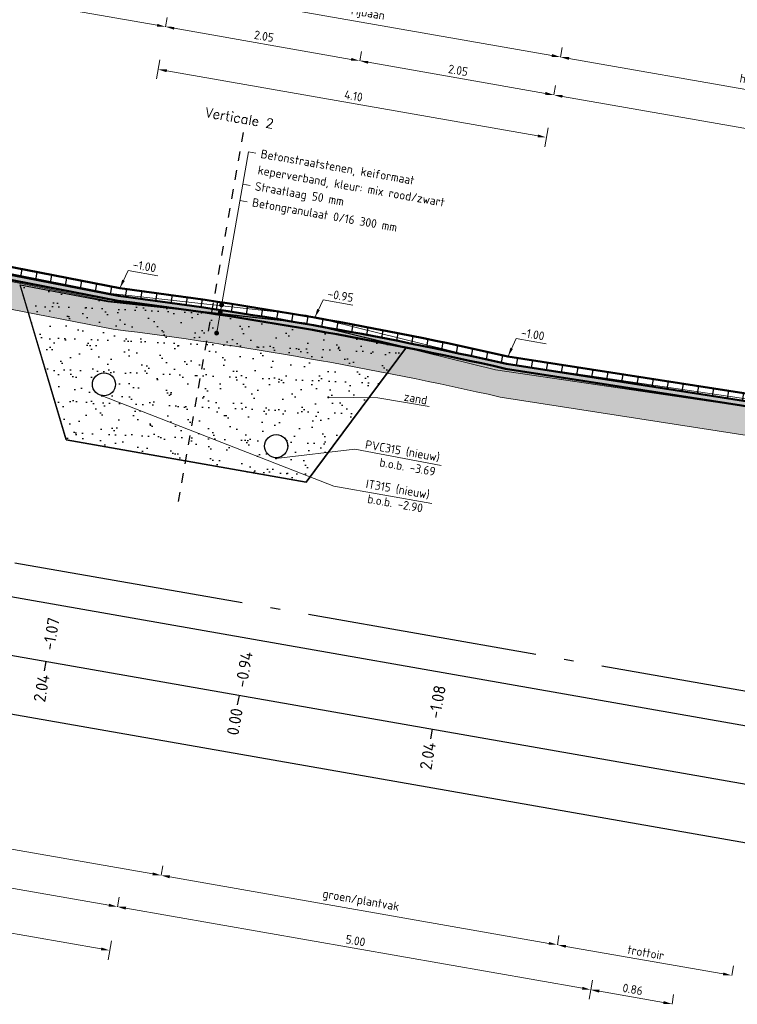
# Model space of a CAD drawing. Header units: metres. Extents: x 2514 to 227642, y 1683 to 852646.
# Tile 372 of 462: x 114339.91 to 114347.37, y 425985.33 to 425995.57. Entities that reach past the tile are written whole.
import ezdxf
from ezdxf.enums import TextEntityAlignment as Align

# ---------------------------------------------------------------- set-up
doc = ezdxf.new("R2010")
doc.units = ezdxf.units.M
doc.linetypes.add('AL-NAP_LIJN', pattern=[15.25, 12, -1.5, 0.25, -1.5])
doc.linetypes.add('DASHED', pattern=[0.75, 0.5, -0.25])
doc.layers.get('Defpoints').update_dxf_attribs({"color": 244, "lineweight": 35})
for name, color, linetype, lineweight in [('B-WE-VH-VERHARDING_BETONSTRAATSTEEN-GD', 252, 'Continuous', 25), ('N-WE-GW-GROND_ZAND-AD-50', 7, 'Continuous', 18), ('N-WE-GW-GROND_ZAND_FUNDERINGSZAND-GD', 7, 'Continuous', 50), ('N-WE-GW-GROND_ZAND_ONTGRAVEN-GD', 251, 'Continuous', 18), ('N-WE-IE-MEUBILAIR_WEGMEUBILAIR_LICHTMAST-S', 7, 'Continuous', 25), ('N-WE-VH-ELEMENTENVERHARDING-AD', 8, 'Continuous', 25), ('N-WE-VH-M', 7, 'Continuous', 18), ('N-WE-VH-NAP-T18', 1, 'Continuous', 18), ('N-WE-VH-T18', 10, 'Continuous', 18), ('N-WE-VH-VERHARDING_BETONSTRAATSTEEN-GD', 252, 'Continuous', 50), ('N-WE-VH-VERHARDING_FUNDERING-AD-50', 252, 'Continuous', 18), ('N-WE-VH-VERHARDING_FUNDERING-O', 7, 'Continuous', 18), ('X-XX-AL-NAP-GD', 7, 'AL-NAP_LIJN', 25), ('X-XX-AL-PROFIELBALK-G', 7, 'Continuous', 25), ('X-XX-AL-PROFIELBALK-T25', 7, 'Continuous', 25)]:
    doc.layers.add(name, color=color, linetype=linetype, lineweight=lineweight)
doc.layers.add('X-XX-AL-HULPLIJN-G', color=6, linetype='Continuous', lineweight=18, plot=False)
doc.styles.add('NLCS-ISO-M50-T18', font='NLCS-ISO.ttf', dxfattribs={"height": 0.09})
doc.styles.add('NLCS-ISO-M50-T18_CURSIEF', font='NLCS-ISO.ttf', dxfattribs={"oblique": 15, "height": 0.09})
doc.styles.add('NLCS-ISO-M50-T25', font='NLCS-ISO.ttf', dxfattribs={"height": 0.125})
doc.styles.get("Standard").update_dxf_attribs({"font": 'romans'})
doc.dimstyles.new('NLCS-M50-T18-PIJL_L2_H1', dxfattribs={"dimscale": 0.05, "dimtxt": 2.5, "dimasz": 1.8, "dimexe": 2, "dimexo": 2, "dimgap": 0.7, "dimtad": 1, "dimzin": 0, "dimdsep": 46, "dimtxsty": 'NLCS-ISO-M50-T18', "dimcen": 0, "dimdle": 2, "dimclrd": 256, "dimclre": 256, "dimclrt": 1, "dimadec": 1, "dimazin": 0, "dimtfac": 1, "dimtdec": 3, "dimtofl": 0, "dimtmove": 0, "dimatfit": 3, "dimfxl": 2, "dimfxlon": 1, "dimtfillclr": 256, "dimtolj": 1, "dimtzin": 0, "dimlwd": -1, "dimlwe": -1, "dimarcsym": 0})
doc.dimstyles.new('NLCS-M50-T18_CURSIEF-PIJL_A_L2_H1', dxfattribs={"dimscale": 0.05, "dimtxt": 2.5, "dimasz": 1.8, "dimexe": 2, "dimexo": 2, "dimgap": 0.7, "dimtad": 1, "dimzin": 0, "dimdsep": 46, "dimtxsty": 'NLCS-ISO-M50-T18_CURSIEF', "dimcen": 2.5, "dimdle": 2, "dimclrd": 256, "dimclre": 256, "dimclrt": 10, "dimadec": 1, "dimazin": 0, "dimtfac": 1, "dimtdec": 3, "dimtofl": 0, "dimtmove": 0, "dimatfit": 3, "dimfxl": 2, "dimtfillclr": 256, "dimtolj": 1, "dimtzin": 0, "dimlwd": -1, "dimlwe": -1, "dimarcsym": 0})

# ---------------------------------------------------------------- blocks, each defined once
blk = doc.blocks.new('_Dot')
at = {"color": 0, "linetype": 'ByBlock', "lineweight": -2}
blk.add_line((-0.5, 0), (-1, 0), dxfattribs=at)
at = {"color": 0, "linetype": 'ByBlock', "const_width": 0.5}
blk.add_lwpolyline([(-0.25, 0, 1), (0.25, 0, 1)], format="xyb", close=True, dxfattribs=at)
blk = doc.blocks.new('*D959')
at = {"layer": 'Defpoints', "color": 0, "transparency": 16777216}
for p in [(114336.747, 425996.319), (114341.427, 425995.498), (114341.427, 425995.498)]:
    blk.add_point(p, dxfattribs=at)
at = {"layer": 'N-WE-VH-M', "transparency": 16777216}
for p, q in [((114336.747, 425996.319), (114336.765, 425996.417)), ((114336.836, 425996.303), (114341.338, 425995.513)), ((114341.427, 425995.498), (114341.444, 425995.596))]:
    blk.add_line(p, q, dxfattribs=at)
for points in [[(114336.839, 425996.318), (114336.834, 425996.288), (114336.747, 425996.319)], [(114341.341, 425995.528), (114341.336, 425995.499), (114341.427, 425995.498)]]:
    blk.add_solid(points, dxfattribs=at)
at = {"layer": 'N-WE-VH-M', "color": 1, "transparency": 16777216, "insert": (114339.101, 425995.987), "char_height": 0.09, "attachment_point": 5, "rotation": 350.05, "style": 'NLCS-ISO-M50-T18'}
blk.add_mtext('\\A1;4.75', dxfattribs=at)
blk = doc.blocks.new('*D960')
at = {"layer": 'Defpoints', "color": 0, "transparency": 16777216}
for p in [(114341.427, 425995.498), (114343.446, 425995.144), (114343.446, 425995.144)]:
    blk.add_point(p, dxfattribs=at)
at = {"layer": 'N-WE-VH-M', "transparency": 16777216}
for p, q in [((114341.427, 425995.498), (114341.444, 425995.596)), ((114341.516, 425995.482), (114343.358, 425995.159)), ((114343.446, 425995.144), (114343.463, 425995.242))]:
    blk.add_line(p, q, dxfattribs=at)
for points in [[(114341.518, 425995.497), (114341.513, 425995.468), (114341.427, 425995.498)], [(114343.36, 425995.174), (114343.355, 425995.144), (114343.446, 425995.144)]]:
    blk.add_solid(points, dxfattribs=at)
at = {"layer": 'N-WE-VH-M', "color": 1, "transparency": 16777216, "insert": (114342.45, 425995.4), "char_height": 0.09, "attachment_point": 5, "rotation": 350.05, "style": 'NLCS-ISO-M50-T18'}
blk.add_mtext('\\A1;2.05', dxfattribs=at)
blk = doc.blocks.new('*D961')
at = {"layer": 'Defpoints', "color": 0, "transparency": 16777216}
for p in [(114343.446, 425995.144), (114345.465, 425994.789), (114345.465, 425994.789)]:
    blk.add_point(p, dxfattribs=at)
at = {"layer": 'N-WE-VH-M', "transparency": 16777216}
for p, q in [((114343.446, 425995.144), (114343.463, 425995.242)), ((114343.535, 425995.128), (114345.377, 425994.805)), ((114345.465, 425994.789), (114345.483, 425994.888))]:
    blk.add_line(p, q, dxfattribs=at)
for points in [[(114343.537, 425995.143), (114343.532, 425995.113), (114343.446, 425995.144)], [(114345.379, 425994.82), (114345.374, 425994.79), (114345.465, 425994.789)]]:
    blk.add_solid(points, dxfattribs=at)
at = {"layer": 'N-WE-VH-M', "color": 1, "transparency": 16777216, "insert": (114344.47, 425995.045), "char_height": 0.09, "attachment_point": 5, "rotation": 350.05, "style": 'NLCS-ISO-M50-T18'}
blk.add_mtext('\\A1;2.05', dxfattribs=at)
blk = doc.blocks.new('*D962')
at = {"layer": 'Defpoints', "color": 0, "transparency": 16777216}
for p in [(114345.465, 425994.789), (114350.045, 425993.986), (114350.045, 425993.986)]:
    blk.add_point(p, dxfattribs=at)
at = {"layer": 'N-WE-VH-M', "transparency": 16777216}
for p, q in [((114345.465, 425994.789), (114345.483, 425994.888)), ((114345.554, 425994.774), (114349.957, 425994.002)), ((114350.045, 425993.986), (114350.063, 425994.084))]:
    blk.add_line(p, q, dxfattribs=at)
for points in [[(114345.557, 425994.789), (114345.551, 425994.759), (114345.465, 425994.789)], [(114349.959, 425994.016), (114349.954, 425993.987), (114350.045, 425993.986)]]:
    blk.add_solid(points, dxfattribs=at)
at = {"layer": 'N-WE-VH-M', "color": 1, "transparency": 16777216, "insert": (114347.769, 425994.467), "char_height": 0.09, "attachment_point": 5, "rotation": 350.05, "style": 'NLCS-ISO-M50-T18'}
blk.add_mtext('\\A1;4.65', dxfattribs=at)
blk = doc.blocks.new('*D970')
at = {"layer": 'Defpoints', "color": 0, "transparency": 16777216}
for p in [(114341.427, 425995.498), (114345.465, 425994.789), (114345.388, 425994.346)]:
    blk.add_point(p, dxfattribs=at)
at = {"layer": 'N-WE-VH-M', "transparency": 16777216}
for p, q in [((114341.367, 425995.153), (114341.332, 425994.956)), ((114341.438, 425995.039), (114345.299, 425994.362)), ((114345.405, 425994.445), (114345.37, 425994.248))]:
    blk.add_line(p, q, dxfattribs=at)
for points in [[(114341.441, 425995.054), (114341.435, 425995.025), (114341.349, 425995.055)], [(114345.302, 425994.377), (114345.296, 425994.347), (114345.388, 425994.346)]]:
    blk.add_solid(points, dxfattribs=at)
at = {"layer": 'N-WE-VH-M', "color": 1, "transparency": 16777216, "insert": (114343.382, 425994.779), "char_height": 0.09, "attachment_point": 5, "rotation": 350.05, "style": 'NLCS-ISO-M50-T18'}
blk.add_mtext('\\A1;4.10', dxfattribs=at)
blk = doc.blocks.new('*D954')
at = {"layer": 'Defpoints', "color": 0, "transparency": 16777216}
for p in [(114338.456, 425986.776), (114340.925, 425986.343), (114340.925, 425986.343)]:
    blk.add_point(p, dxfattribs=at)
at = {"layer": 'N-WE-VH-M', "transparency": 16777216}
for p, q in [((114338.456, 425986.776), (114338.474, 425986.875)), ((114338.545, 425986.761), (114340.837, 425986.359)), ((114340.925, 425986.343), (114340.943, 425986.442))]:
    blk.add_line(p, q, dxfattribs=at)
for points in [[(114338.548, 425986.776), (114338.542, 425986.746), (114338.456, 425986.776)], [(114340.839, 425986.374), (114340.834, 425986.344), (114340.925, 425986.343)]]:
    blk.add_solid(points, dxfattribs=at)
at = {"layer": 'N-WE-VH-M', "color": 1, "transparency": 16777216, "insert": (114339.705, 425986.639), "char_height": 0.09, "attachment_point": 5, "rotation": 350.05, "style": 'NLCS-ISO-M50-T18'}
blk.add_mtext('\\A1;2.51', dxfattribs=at)
blk = doc.blocks.new('*D955')
at = {"layer": 'Defpoints', "color": 0, "transparency": 16777216}
for p in [(114340.925, 425986.343), (114345.85, 425985.479), (114345.85, 425985.479)]:
    blk.add_point(p, dxfattribs=at)
at = {"layer": 'N-WE-VH-M', "transparency": 16777216}
for p, q in [((114340.925, 425986.343), (114340.943, 425986.442)), ((114341.014, 425986.328), (114345.762, 425985.495)), ((114345.85, 425985.479), (114345.833, 425985.381))]:
    blk.add_line(p, q, dxfattribs=at)
for points in [[(114341.017, 425986.343), (114341.011, 425986.313), (114340.925, 425986.343)], [(114345.764, 425985.51), (114345.759, 425985.48), (114345.85, 425985.479)]]:
    blk.add_solid(points, dxfattribs=at)
at = {"layer": 'N-WE-VH-M', "color": 1, "transparency": 16777216, "insert": (114343.402, 425985.99), "char_height": 0.09, "attachment_point": 5, "rotation": 350.05, "style": 'NLCS-ISO-M50-T18'}
blk.add_mtext('\\A1;5.00', dxfattribs=at)
blk = doc.blocks.new('*D956')
at = {"layer": 'Defpoints', "color": 0, "transparency": 16777216}
for p in [(114345.85, 425985.479), (114346.695, 425985.331), (114346.695, 425985.331)]:
    blk.add_point(p, dxfattribs=at)
at = {"layer": 'N-WE-VH-M', "transparency": 16777216}
for p, q in [((114345.85, 425985.479), (114345.868, 425985.578)), ((114345.939, 425985.464), (114346.606, 425985.347)), ((114346.695, 425985.331), (114346.712, 425985.43))]:
    blk.add_line(p, q, dxfattribs=at)
for points in [[(114345.941, 425985.479), (114345.936, 425985.449), (114345.85, 425985.479)], [(114346.609, 425985.362), (114346.604, 425985.332), (114346.695, 425985.331)]]:
    blk.add_solid(points, dxfattribs=at)
at = {"layer": 'N-WE-VH-M', "color": 1, "transparency": 16777216, "insert": (114346.286, 425985.484), "char_height": 0.09, "attachment_point": 5, "rotation": 350.05, "style": 'NLCS-ISO-M50-T18'}
blk.add_mtext('\\A1;0.86', dxfattribs=at)
blk = doc.blocks.new('*D957')
at = {"layer": 'Defpoints', "color": 0, "transparency": 16777216}
for p in [(114335.987, 425987.21), (114340.925, 425986.343), (114340.846, 425985.888)]:
    blk.add_point(p, dxfattribs=at)
at = {"layer": 'N-WE-VH-M', "transparency": 16777216}
for p, q in [((114335.925, 425986.853), (114335.89, 425986.656)), ((114335.996, 425986.739), (114340.757, 425985.904)), ((114340.863, 425985.987), (114340.828, 425985.79))]:
    blk.add_line(p, q, dxfattribs=at)
for points in [[(114335.999, 425986.754), (114335.994, 425986.724), (114335.908, 425986.754)], [(114340.76, 425985.919), (114340.754, 425985.889), (114340.846, 425985.888)]]:
    blk.add_solid(points, dxfattribs=at)
at = {"layer": 'N-WE-VH-M', "color": 1, "transparency": 16777216, "insert": (114338.39, 425986.4), "char_height": 0.09, "attachment_point": 5, "rotation": 350.05, "style": 'NLCS-ISO-M50-T18'}
blk.add_mtext('\\A1;5.01', dxfattribs=at)
blk = doc.blocks.new('*D862')
at = {"layer": 'Defpoints', "color": 0, "transparency": 16777216}
for p in [(114335.669, 425987.672), (114341.38, 425986.67), (114341.38, 425986.67)]:
    blk.add_point(p, dxfattribs=at)
at = {"layer": 'N-WE-VH-M', "transparency": 16777216}
for p, q in [((114335.669, 425987.672), (114335.686, 425987.77)), ((114335.758, 425987.656), (114341.292, 425986.685)), ((114341.38, 425986.67), (114341.398, 425986.768))]:
    blk.add_line(p, q, dxfattribs=at)
for points in [[(114335.76, 425987.671), (114335.755, 425987.641), (114335.669, 425987.672)], [(114341.294, 425986.7), (114341.289, 425986.67), (114341.38, 425986.67)]]:
    blk.add_solid(points, dxfattribs=at)
at = {"layer": 'N-WE-VH-M', "color": 1, "transparency": 16777216, "insert": (114338.541, 425987.263), "char_height": 0.09, "attachment_point": 5, "rotation": 350.05, "style": 'NLCS-ISO-M50-T18'}
blk.add_mtext('\\A1;rijbaan', dxfattribs=at)
blk = doc.blocks.new('*D863')
at = {"layer": 'Defpoints', "color": 0, "ltscale": 0.2, "transparency": 16777216}
for p in [(114341.38, 425986.67), (114345.502, 425985.947), (114345.502, 425985.947)]:
    blk.add_point(p, dxfattribs=at)
at = {"layer": 'N-WE-VH-M', "ltscale": 0.2, "transparency": 16777216}
for p, q in [((114341.38, 425986.67), (114341.398, 425986.768)), ((114341.469, 425986.654), (114345.413, 425985.962)), ((114345.502, 425985.947), (114345.519, 425986.045))]:
    blk.add_line(p, q, dxfattribs=at)
for points in [[(114341.472, 425986.669), (114341.466, 425986.639), (114341.38, 425986.67)], [(114345.416, 425985.977), (114345.411, 425985.947), (114345.502, 425985.947)]]:
    blk.add_solid(points, dxfattribs=at)
at = {"layer": 'N-WE-VH-M', "color": 1, "ltscale": 0.2, "transparency": 16777216, "insert": (114343.457, 425986.4), "char_height": 0.09, "attachment_point": 5, "rotation": 350.05, "style": 'NLCS-ISO-M50-T18'}
blk.add_mtext('\\A1;groen/plantvak', dxfattribs=at)
blk = doc.blocks.new('*D864')
at = {"layer": 'Defpoints', "color": 0, "ltscale": 0.2, "transparency": 16777216}
for p in [(114345.502, 425985.947), (114347.316, 425985.628), (114347.316, 425985.628)]:
    blk.add_point(p, dxfattribs=at)
at = {"layer": 'N-WE-VH-M', "ltscale": 0.2, "transparency": 16777216}
for p, q in [((114345.502, 425985.947), (114345.519, 425986.045)), ((114345.591, 425985.931), (114347.228, 425985.644)), ((114347.316, 425985.628), (114347.334, 425985.727))]:
    blk.add_line(p, q, dxfattribs=at)
for points in [[(114345.593, 425985.946), (114345.588, 425985.916), (114345.502, 425985.947)], [(114347.23, 425985.659), (114347.225, 425985.629), (114347.316, 425985.628)]]:
    blk.add_solid(points, dxfattribs=at)
at = {"layer": 'N-WE-VH-M', "color": 1, "ltscale": 0.2, "transparency": 16777216, "insert": (114346.423, 425985.866), "char_height": 0.09, "attachment_point": 5, "rotation": 350.05, "style": 'NLCS-ISO-M50-T18'}
blk.add_mtext('\\A1;trottoir', dxfattribs=at)
blk = doc.blocks.new('*D867')
at = {"layer": 'Defpoints', "color": 0, "transparency": 16777216}
for p in [(114341.496, 425995.892), (114345.534, 425995.183), (114345.534, 425995.183)]:
    blk.add_point(p, dxfattribs=at)
at = {"layer": 'N-WE-VH-M', "transparency": 16777216}
for p, q in [((114341.496, 425995.892), (114341.479, 425995.793)), ((114341.585, 425995.876), (114345.446, 425995.199)), ((114345.534, 425995.183), (114345.552, 425995.282))]:
    blk.add_line(p, q, dxfattribs=at)
for points in [[(114341.587, 425995.891), (114341.582, 425995.862), (114341.496, 425995.892)], [(114345.448, 425995.214), (114345.443, 425995.184), (114345.534, 425995.183)]]:
    blk.add_solid(points, dxfattribs=at)
at = {"layer": 'N-WE-VH-M', "color": 1, "transparency": 16777216, "insert": (114343.531, 425995.63), "char_height": 0.09, "attachment_point": 5, "rotation": 350.05, "style": 'NLCS-ISO-M50-T18'}
blk.add_mtext('\\A1;rijbaan', dxfattribs=at)
blk = doc.blocks.new('*D892')
at = {"layer": 'Defpoints', "color": 0, "ltscale": 0.2, "transparency": 16777216}
for p in [(114345.534, 425995.183), (114345.534, 425995.183), (114350.115, 425994.38)]:
    blk.add_point(p, dxfattribs=at)
at = {"layer": 'N-WE-VH-M', "ltscale": 0.2, "transparency": 16777216}
for p, q in [((114345.534, 425995.183), (114345.552, 425995.282)), ((114350.026, 425994.396), (114345.623, 425995.168)), ((114350.115, 425994.38), (114350.132, 425994.478))]:
    blk.add_line(p, q, dxfattribs=at)
for points in [[(114345.626, 425995.183), (114345.621, 425995.153), (114345.534, 425995.183)], [(114350.028, 425994.41), (114350.023, 425994.381), (114350.115, 425994.38)]]:
    blk.add_solid(points, dxfattribs=at)
at = {"layer": 'N-WE-VH-M', "color": 1, "ltscale": 0.2, "transparency": 16777216, "insert": (114347.841, 425994.874), "char_height": 0.09, "attachment_point": 5, "rotation": 350.05, "style": 'NLCS-ISO-M50-T18'}
blk.add_mtext('\\A1;haaksparkeervak', dxfattribs=at)

msp = doc.modelspace()

# ---------------------------------------------------------------- hatches: boundary and pattern name
at = {"layer": 'N-WE-GW-GROND_ZAND-AD-50', "ltscale": 0.2}
h = msp.add_hatch(dxfattribs=at)
h.set_pattern_fill('AGW-GROND_ZAND_CUNETZAND-SO', color=1, scale=0.05, pattern_type=2)
h.set_pattern_definition([(350.050047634, (-0.1409, 4.929082), (0.0361795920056, 0.0253803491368), [0, -0.0625])])
h.paths.add_polyline_path([(114340.937, 425992.698), (114336.272, 425993.607), (114336.263, 425993.558), (114340.929, 425992.648, -0.024443), (114344.964, 425991.941), (114349.561, 425991.225), (114349.57, 425991.275), (114344.973, 425991.99, 0.024423)])
at = {"layer": 'N-WE-IE-MEUBILAIR_WEGMEUBILAIR_LICHTMAST-S', "ltscale": 0.2}
h = msp.add_hatch(dxfattribs=at)
h.set_pattern_fill('AR-SAND', color=256, scale=0.005)
h.set_pattern_definition([(27.51356216, (0, 0), (0.03455686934, 0.24238637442), [0, -0.19304, 0, -0.2159, 0, -0.206375]), (357.51356216, (0, 0), (0.28351037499, 0.31400512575), [0, -0.10414, 0, -0.17399, 0, -0.066675]), (317.51356216, (-0.15384, 0.02709), (0.38962856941, -0.06787729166), [0, -0.0635, 0, -0.2286, 0, -0.29845]), (307.51356216, (-0.15384, 0.0271), (0.39532349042, 0.0435697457), [0, -0.03175, 0, -0.14986, 0, -0.17145])])
h.paths.add_polyline_path([(114341.852, 425992.219, 0.005883), (114340.882, 425992.352), (114339.999, 425992.524), (114340.393, 425991.199), (114341.634, 425990.981)])
h.paths.add_polyline_path([(114340.904, 425991.757, -1), (114340.667, 425991.798, -1)], flags=16)
h.paths.add_polyline_path([(114343.732, 425991.894, 0.011462), (114341.852, 425992.219), (114341.634, 425990.981), (114342.89, 425990.76)])
h.paths.add_polyline_path([(114342.695, 425991.114, -1), (114342.459, 425991.156, -1)], flags=16)
h.paths.add_polyline_path([(114343.928, 425992.158), (114343.867, 425992.173, 0.011886), (114341.904, 425992.514), (114341.852, 425992.219, -0.011462), (114343.732, 425991.894)])
h.paths.add_polyline_path([(114341.955, 425992.299, -1), (114341.959, 425992.323, -1)], flags=16)
h.paths.add_polyline_path([(114341.904, 425992.514, 0.001477), (114341.659, 425992.55), (114340.826, 425992.64), (114339.913, 425992.814), (114339.999, 425992.524), (114340.882, 425992.352, -0.005883), (114341.852, 425992.219)])
at = {"layer": 'N-WE-VH-ELEMENTENVERHARDING-AD'}
h = msp.add_hatch(dxfattribs=at)
h.set_pattern_fill('ANSI31', color=1, scale=0.05, angle=45)
h.set_pattern_definition([(80.050047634, (-0.1409, 4.92908), (-0.1563622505, 0.027430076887), [])])
h.paths.add_polyline_path([(114344.973, 425991.99), (114349.57, 425991.275), (114349.584, 425991.353), (114344.988, 425992.068, 0.02439), (114340.95, 425992.777), (114336.286, 425993.686), (114336.272, 425993.607), (114340.937, 425992.698, -0.024423)])
at = {"layer": 'N-WE-VH-VERHARDING_FUNDERING-AD-50', "lineweight": 5, "ltscale": 0.2}
h = msp.add_hatch(dxfattribs=at)
h.set_pattern_fill('AVH-FUNDERING_02-SO', color=256, scale=0.25, pattern_type=2)
h.set_pattern_definition([(0, (0, 0), (0.25, 0.25), [0.03125, -0.21875]), (90, (0, 0), (-0.25, 0.25), [0.03125, -0.21875]), (135, (0.03125, 0), (-0.24999999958, 1e-17), [0.044194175, -0.309359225]), (0, (0.03125, 0.14062), (0.25, 0.25), [0.03125, -0.21875]), (45, (0.04688, 0.125), (0, 0.24999999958), [0.022097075, -0.3314563]), (135, (0.04688, 0.125), (-0.24999999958, 1e-17), [0.022097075, -0.3314563]), (0, (0.125, 0.20312), (0.25, 0.25), [0.044194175, -0.205805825]), (45, (0.125, 0.20312), (0, 0.24999999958), [0.03125, -0.3223034]), (135, (0.1692, 0.20312), (-0.24999999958, 1e-17), [0.03125, -0.3223034]), (90, (0.17188, 0.0625), (-0.25, 0.25), [0.03125, -0.21875]), (45, (0.17188, 0.0625), (0, 0.24999999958), [0.022097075, -0.3314563]), (135, (0.1875, 0.07812), (-0.24999999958, 1e-17), [0.022097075, -0.3314563]), (0, (0.03125, 0.0625), (0.25, 0.25), [0.015625, -0.209375]), (0, (0.21875, 0.125), (0.25, 0.25), [0.015625, -0.209375]), (90, (0.14062, 0.15625), (-0.25, 0.25), [0.015625, -0.209375]), (135, (0.17188, 0.01562), (-0.24999999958, 1e-17), [0.022097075, -0.3314563]), (135, (0.0625, 0.1875), (-0.24999999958, 1e-17), [0.022097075, -0.3314563]), (45, (0.11719, 0.08203), (0, 0.24999999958), [0.022097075, -0.3314563]), (90, (0.08594, 0.03125), (-0.25, 0.25), [0.00390625, -0.24609375]), (90, (0.09766, 0.13672), (-0.25, 0.25), [0.00390625, -0.24609375]), (90, (0.21484, 0.1797), (-0.25, 0.25), [0.00390625, -0.24609375]), (90, (0.21875, 0.04688), (-0.25, 0.25), [0.00390625, -0.24609375])])
edge = h.paths.add_edge_path()
edge.add_line((114349.952, 425991.137), (114349.705, 425991.18))
edge.add_line((114349.705, 425991.18), (114349.558, 425991.206))
edge.add_line((114349.558, 425991.206), (114349.57, 425991.275))
edge.add_line((114349.57, 425991.275), (114344.973, 425991.99))
edge.add_arc((114335.712, 425951.054), 41.97, 77.252, 82.8481)
edge.add_line((114340.937, 425992.698), (114336.272, 425993.607))
edge.add_line((114336.272, 425993.607), (114336.26, 425993.538))
edge.add_line((114336.26, 425993.538), (114336.112, 425993.564))
edge.add_line((114336.112, 425993.564), (114335.866, 425993.608))
edge.add_line((114335.866, 425993.608), (114335.556, 425993.39))
edge.add_line((114335.556, 425993.39), (114340.882, 425992.352))
edge.add_arc((114335.712, 425951.054), 41.62, 77.2356, 82.8644, ccw=False)
edge.add_line((114344.907, 425991.646), (114350.026, 425990.85))
edge.add_line((114350.026, 425990.85), (114350.111, 425990.91))
edge.add_line((114350.111, 425990.91), (114349.952, 425991.137))

# ---------------------------------------------------------------- linework, layer by layer
at = {"layer": 'B-WE-VH-VERHARDING_BETONSTRAATSTEEN-GD', "color": 251, "lineweight": 5, "ltscale": 0.2, "flags": 128}
for points in [[(114349.48, 425991.25), (114344.857, 425991.929), (114342.874, 425992.419), (114340.844, 425992.643), (114336.176, 425993.573)], [(114349.491, 425991.329), (114344.872, 425992.007), (114342.888, 425992.498), (114340.856, 425992.722), (114336.192, 425993.652)]]:
    msp.add_lwpolyline(points, dxfattribs=at)
at = {"layer": 'N-WE-GW-GROND_ZAND_FUNDERINGSZAND-GD', "color": 1, "ltscale": 0.2, "flags": 128}
msp.add_lwpolyline([(114349.561, 425991.225), (114344.964, 425991.941, 0.024443), (114340.929, 425992.648), (114336.263, 425993.558)], format="xyb", dxfattribs=at)
at = {"layer": 'N-WE-GW-GROND_ZAND_ONTGRAVEN-GD', "ltscale": 0.2, "flags": 128}
msp.add_lwpolyline([(114341.575, 425992.562), (114340.844, 425992.643), (114336.263, 425993.556), (114336.26, 425993.538), (114336.175, 425993.553), (114336.166, 425993.504), (114336.018, 425993.53), (114336.027, 425993.579), (114335.866, 425993.608), (114335.556, 425993.39), (114340.882, 425992.352, -0.024565), (114344.907, 425991.646), (114350.026, 425990.85), (114350.111, 425990.91), (114349.952, 425991.137), (114349.62, 425991.195), (114349.613, 425991.155), (114349.465, 425991.181), (114349.475, 425991.239), (114348.121, 425991.449), (114344.857, 425991.929), (114342.874, 425992.419)], format="xyb", close=True, dxfattribs=at)
at = {"layer": 'N-WE-IE-MEUBILAIR_WEGMEUBILAIR_LICHTMAST-S', "linetype": 'DASHED', "ltscale": 0.2}
msp.add_line((114341.56, 425990.558), (114342.24, 425994.423), dxfattribs=at)
at = {"layer": 'N-WE-IE-MEUBILAIR_WEGMEUBILAIR_LICHTMAST-S', "ltscale": 0.2}
for p, q in [((114340.391, 425991.207), (114339.913, 425992.814)), ((114339.913, 425992.814), (114340.826, 425992.64)), ((114339.913, 425992.814), (114340.826, 425992.64)), ((114340.393, 425991.199), (114339.913, 425992.814)), ((114340.826, 425992.64), (114342.874, 425992.419)), ((114340.826, 425992.64), (114342.874, 425992.419)), ((114342.874, 425992.419), (114343.933, 425992.164)), ((114342.874, 425992.419), (114343.933, 425992.164)), ((114342.89, 425990.76), (114343.933, 425992.164)), ((114343.933, 425992.164), (114342.89, 425990.76)), ((114340.393, 425991.199), (114342.89, 425990.76)), ((114342.89, 425990.76), (114340.393, 425991.199))]:
    msp.add_line(p, q, dxfattribs=at)
for centre in [(114340.785, 425991.778), (114342.577, 425991.135)]:
    msp.add_circle(centre, 0.12, dxfattribs=at)
at = {"layer": 'N-WE-VH-M'}
for p, q in [((114341.955, 425992.299), (114342.288, 425994.197)), ((114342.288, 425994.197), (114342.365, 425994.183)), ((114342.229, 425993.86), (114342.306, 425993.846)), ((114342.199, 425993.691), (114342.276, 425993.678))]:
    msp.add_line(p, q, dxfattribs=at)
at = {"layer": 'N-WE-VH-VERHARDING_BETONSTRAATSTEEN-GD', "color": 1, "ltscale": 0.2, "flags": 128}
for points in [[(114349.584, 425991.353), (114344.988, 425992.068, 0.02439), (114340.95, 425992.777), (114336.286, 425993.686)], [(114349.57, 425991.275), (114344.973, 425991.99, 0.024423), (114340.937, 425992.698), (114336.272, 425993.607)]]:
    msp.add_lwpolyline(points, format="xyb", dxfattribs=at)
at = {"layer": 'N-WE-VH-VERHARDING_FUNDERING-O', "color": 1, "lineweight": 5, "ltscale": 0.2, "flags": 128}
msp.add_lwpolyline([(114349.952, 425991.137), (114349.558, 425991.206), (114349.561, 425991.225), (114344.964, 425991.941, 0.024443), (114340.929, 425992.648), (114336.263, 425993.558), (114336.26, 425993.538), (114336.112, 425993.564), (114335.866, 425993.608), (114335.556, 425993.39), (114340.882, 425992.352, -0.024565), (114344.907, 425991.646), (114350.026, 425990.85), (114350.111, 425990.91)], format="xyb", close=True, dxfattribs=at)
at = {"layer": 'X-XX-AL-HULPLIJN-G', "color": 1, "ltscale": 0.2, "flags": 128}
msp.add_lwpolyline([(114336.112, 425993.564), (114335.866, 425993.608), (114335.556, 425993.39), (114340.882, 425992.352, -0.024565), (114344.907, 425991.646), (114350.026, 425990.85), (114350.338, 425991.069), (114350.584, 425991.026)], format="xyb", dxfattribs=at)
at = {"layer": 'X-XX-AL-NAP-GD', "ltscale": 0.2, "flags": 128}
msp.add_lwpolyline([(114330.699, 425991.529), (114363.203, 425985.827)], dxfattribs=at)
at = {"layer": 'X-XX-AL-PROFIELBALK-G', "ltscale": 0.05}
for p, q in [((114330.638, 425991.179), (114363.141, 425985.477)), ((114330.534, 425990.588), (114363.038, 425984.886)), ((114330.43, 425989.997), (114362.934, 425984.295))]:
    msp.add_line(p, q, dxfattribs=at)
at = {"layer": 'X-XX-AL-PROFIELBALK-G'}
for p, q in [((114340.168, 425988.796), (114340.185, 425988.895)), ((114342.176, 425988.444), (114342.194, 425988.542)), ((114344.185, 425988.091), (114344.203, 425988.19))]:
    msp.add_line(p, q, dxfattribs=at)

# ---------------------------------------------------------------- block references
at = {"layer": 'N-WE-VH-M', "xscale": 0.04999999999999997, "yscale": 0.04999999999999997, "zscale": 0.04999999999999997, "rotation": 260.0500476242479}
for p in [(114342.009, 425992.604), (114341.996, 425992.531), (114341.957, 425992.311)]:
    msp.add_blockref('_Dot', p, dxfattribs=at)

# ---------------------------------------------------------------- texts
at = {"layer": 'N-WE-IE-MEUBILAIR_WEGMEUBILAIR_LICHTMAST-S', "ltscale": 0.2, "insert": (114341.851, 425994.659), "char_height": 0.1, "attachment_point": 1, "rotation": 350.0136}
msp.add_mtext_dynamic_manual_height_columns('Verticale 2', width=0.94066, gutter_width=12.5, heights=[0.168], dxfattribs=at)
at = {"layer": 'N-WE-VH-NAP-T18', "style": 'NLCS-ISO-M50-T18'}
for s, p in [('-1.00', (114341.079, 425992.984)), ('-0.95', (114343.107, 425992.679)), ('-1.00', (114345.118, 425992.276)), ('zand', (114343.9, 425991.609)), ('PVC315 (nieuw)', (114343.497, 425991.11)), ('b.o.b. -3.69', (114343.646, 425990.926)), ('IT315 (nieuw)', (114343.504, 425990.702)), ('b.o.b. -2.90', (114343.52, 425990.545))]:
    msp.add_text(s, height=0.09, rotation=350.05, dxfattribs=at).set_placement(p)
at = {"layer": 'N-WE-VH-T18', "style": 'NLCS-ISO-M50-T18'}
for s, p in [('Betonstraatstenen, keiformaat', (114342.41, 425994.134)), ('keperverband, kleur: mix rood/zwart', (114342.38, 425993.966)), ('Straatlaag 50 mm', (114342.351, 425993.797)), ('Betongranulaat 0/16 300 mm', (114342.321, 425993.629))]:
    msp.add_text(s, height=0.09, rotation=350.05, dxfattribs=at).set_placement(p)
at = {"layer": 'X-XX-AL-PROFIELBALK-T25', "style": 'NLCS-ISO-M50-T25'}
for s, p in [('-1.07', (114340.265, 425989.35)), ('-0.94', (114342.274, 425988.997)), ('2.04', (114340.161, 425988.759)), ('-1.08', (114344.282, 425988.645)), ('0.00', (114342.17, 425988.406)), ('2.04', (114344.179, 425988.054))]:
    msp.add_text(s, height=0.125, rotation=80.05, dxfattribs=at).set_placement(p, align=Align.MIDDLE_RIGHT)

# ---------------------------------------------------------------- dimensions: what is measured, and where the dimension line sits
at = {"layer": 'N-WE-VH-M'}
for base, p1, p2, picture, middle in [((114341.427, 425995.498), (114336.747, 425996.319), (114341.427, 425995.498), '*D959', (114339.101, 425995.987)), ((114343.446, 425995.144), (114341.427, 425995.498), (114343.446, 425995.144), '*D960', (114342.45, 425995.4)), ((114345.388, 425994.346), (114341.427, 425995.498), (114345.465, 425994.789), '*D970', (114343.382, 425994.779)), ((114345.465, 425994.789), (114343.446, 425995.144), (114345.465, 425994.789), '*D961', (114344.47, 425995.045)), ((114350.045, 425993.986), (114345.465, 425994.789), (114350.045, 425993.986), '*D962', (114347.769, 425994.467)), ((114340.846, 425985.888), (114335.987, 425987.21), (114340.925, 425986.343), '*D957', (114338.39, 425986.4)), ((114340.925, 425986.343), (114338.456, 425986.776), (114340.925, 425986.343), '*D954', (114339.705, 425986.639)), ((114345.85, 425985.479), (114340.925, 425986.343), (114345.85, 425985.479), '*D955', (114343.402, 425985.99)), ((114346.695, 425985.331), (114345.85, 425985.479), (114346.695, 425985.331), '*D956', (114346.286, 425985.484))]:
    dim = msp.add_linear_dim(base=base, p1=p1, p2=p2, angle=350.05, dimstyle='NLCS-M50-T18-PIJL_L2_H1', override={"dimclrt": 1}, dxfattribs=at)
    dim.commit()
    dim.dimension.update_dxf_attribs({"geometry": picture, "text_midpoint": middle})
for base, p1, p2, picture, middle in [((114345.534, 425995.183), (114341.496, 425995.892), (114345.534, 425995.183), '*D867', (114343.531, 425995.63)), ((114341.38, 425986.67), (114335.669, 425987.672), (114341.38, 425986.67), '*D862', (114338.541, 425987.263))]:
    dim = msp.add_linear_dim(base=base, p1=p1, p2=p2, angle=350.05, text='rijbaan', dimstyle='NLCS-M50-T18-PIJL_L2_H1', override={"dimclrt": 1}, dxfattribs=at)
    dim.commit()
    dim.dimension.update_dxf_attribs({"geometry": picture, "text_midpoint": middle})
at = {"layer": 'N-WE-VH-M', "ltscale": 0.2}
for base, p1, p2, text, picture, middle in [((114345.534, 425995.183), (114350.115, 425994.38), (114345.534, 425995.183), 'haaksparkeervak', '*D892', (114347.841, 425994.874)), ((114345.502, 425985.947), (114341.38, 425986.67), (114345.502, 425985.947), 'groen/plantvak', '*D863', (114343.457, 425986.4)), ((114347.316, 425985.628), (114345.502, 425985.947), (114347.316, 425985.628), 'trottoir', '*D864', (114346.423, 425985.866))]:
    dim = msp.add_linear_dim(base=base, p1=p1, p2=p2, angle=350.05, text=text, dimstyle='NLCS-M50-T18-PIJL_L2_H1', override={"dimclrt": 1, "dimtmove": 1}, dxfattribs=at)
    dim.commit()
    dim.dimension.update_dxf_attribs({"geometry": picture, "text_midpoint": middle})

# ---------------------------------------------------------------- leaders
at = {"layer": 'N-WE-VH-M'}
for points, override in [([(114340.951, 425992.779), (114341.036, 425992.962), (114341.346, 425992.908)], {"dimgap": 0.7, "dimtad": 0}), ([(114342.979, 425992.474), (114343.064, 425992.657), (114343.374, 425992.603)], {"dimgap": 0.7, "dimtad": 0}), ([(114344.989, 425992.071), (114345.074, 425992.254), (114345.384, 425992.199)], {"dimgap": 0.7, "dimtad": 0}), ([(114340.765, 425991.659), (114343.178, 425990.718), (114344.196, 425990.538)], {"dimgap": 0.7, "dimtad": 0, "dimldrblk": 'DotSmall'}), ([(114342.574, 425991.008), (114343.394, 425991.102), (114344.293, 425990.933)], {"dimgap": 0.7, "dimtad": 0, "dimldrblk": 'DotSmall'})]:
    msp.add_leader(points, dimstyle='NLCS-M50-T18_CURSIEF-PIJL_A_L2_H1', override=override, dxfattribs=at)
at = {"layer": 'N-WE-VH-M', "color": 9}
msp.add_leader([(114343.12, 425991.643), (114343.633, 425991.639), (114344.167, 425991.546)], dimstyle='NLCS-M50-T18_CURSIEF-PIJL_A_L2_H1', override={"dimgap": 0.7, "dimtad": 0, "dimldrblk": 'DotSmall'}, dxfattribs=at)

doc.saveas('drawing.dxf')
